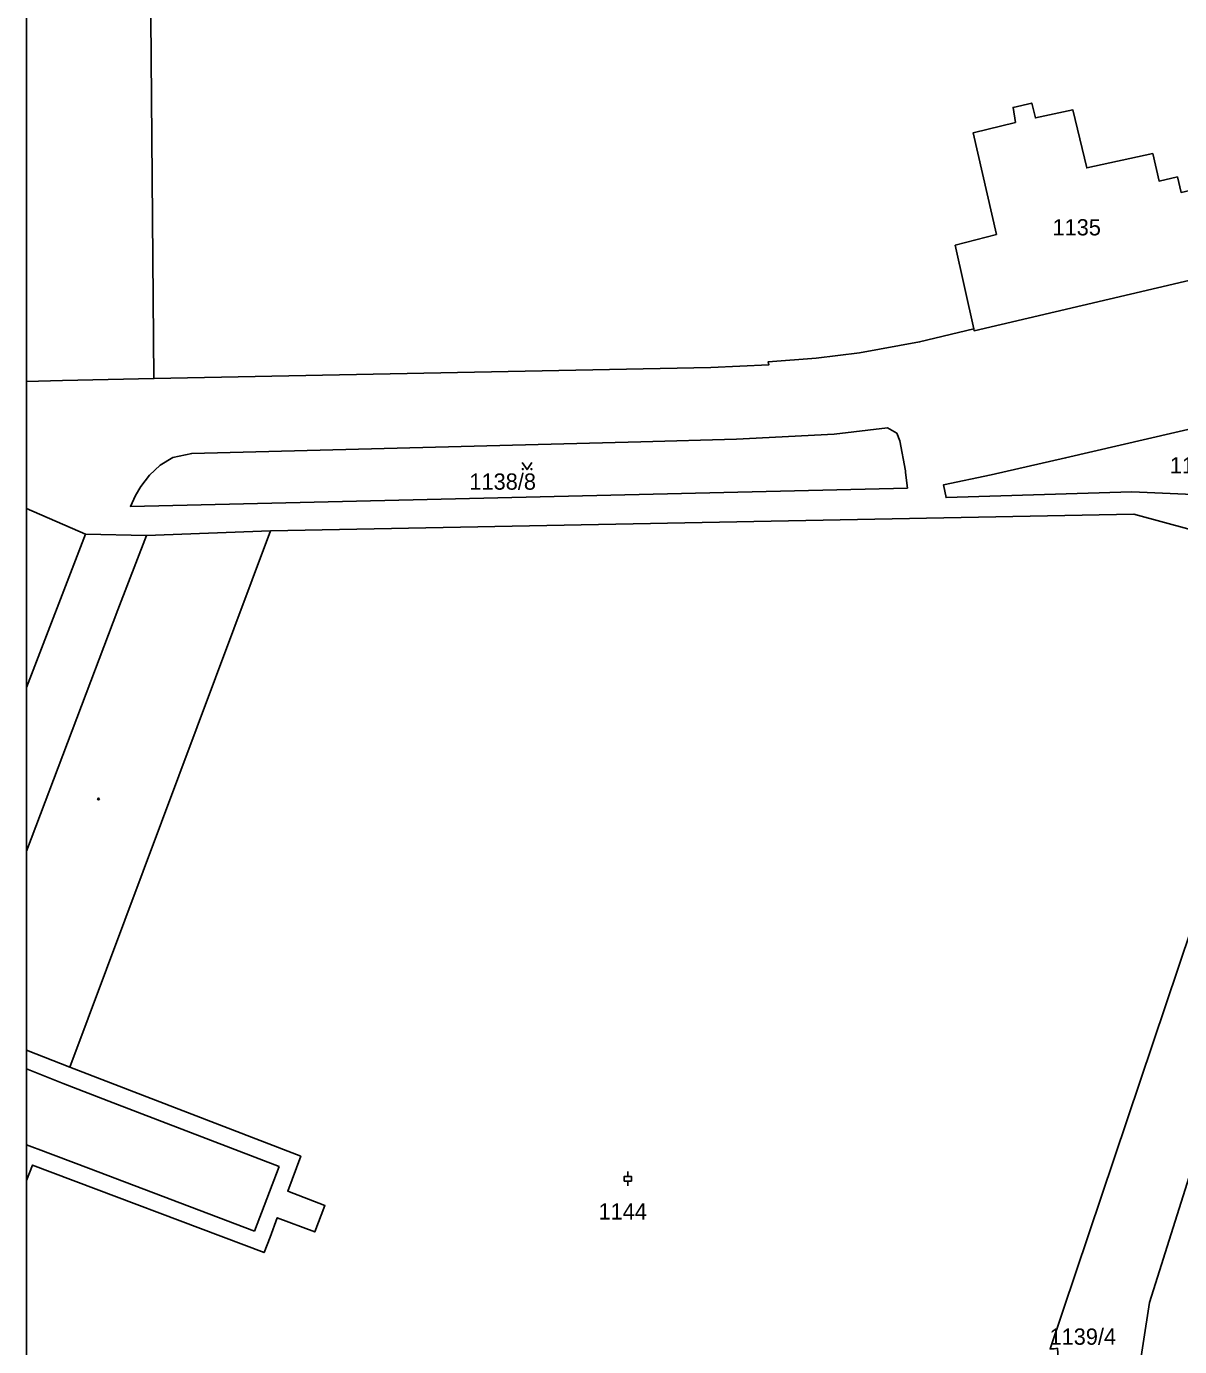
# Model space of a CAD drawing. Extents: x -596233 to -595156, y -1161235 to -1159375.
# Drawn here: x -596228.2 to -596107.7, y -1160170.8 to -1160032.8 of the extents above; entities that cross this region are included whole.
import ezdxf

# ---------------------------------------------------------------- set-up
doc = ezdxf.new("R2010")
doc.units = 0
for name, color, linetype in [('KN_CAR_KR', 7, 'Continuous'), ('KN_KULTURY', 7, 'Continuous'), ('KN_PARC_CIS_POZ', 7, 'Continuous'), ('KN_PARC_PLOCHA', 7, 'Continuous'), ('parcely_l', 7, 'Continuous')]:
    doc.layers.add(name, color=color, linetype=linetype)

msp = doc.modelspace()

# ---------------------------------------------------------------- linework, layer by layer
at = {"layer": 'KN_CAR_KR'}
for points in [[(-596223.68, -1160141.59), (-596228.2196, -1160139.8299)], [(-596228.2196, -1160141.7763), (-596224.38, -1160143.3)], [(-596224.38, -1160143.3), (-596219.14, -1160145.32)], [(-596219.14, -1160145.32), (-596201.82, -1160151.96)], [(-596227.38, -1160150.02), (-596228.2196, -1160149.7002)], [(-596226.99, -1160150.18), (-596227.38, -1160150.02)], [(-596221.73, -1160152.16), (-596226.99, -1160150.18)], [(-596204.38, -1160158.73), (-596221.73, -1160152.16)], [(-596201.82, -1160151.96), (-596204.38, -1160158.73)]]:
    msp.add_lwpolyline(points, dxfattribs=at)
at = {"layer": 'KN_KULTURY'}
for p, q in [((-596165.3825, -1160153.007), (-596165.3825, -1160152.507)), ((-596165.3825, -1160153.507), (-596165.3825, -1160154.007))]:
    msp.add_line(p, q, dxfattribs=at)
msp.add_lwpolyline([(-596176.4118, -1160078.3716), (-596175.9118, -1160079.1216), (-596175.4118, -1160078.3716)], dxfattribs=at)
msp.add_lwpolyline([(-596165.7575, -1160153.507), (-596165.0075, -1160153.507), (-596165.0075, -1160153.007), (-596165.7575, -1160153.007)], close=True, dxfattribs=at)
for centre, radius in [((-596176.362, -1160079.0714), 0.05), ((-596175.4626, -1160079.0714), 0.05), ((-596220.69, -1160113.56), 0.09), ((-596220.69, -1160113.56), 0.0398)]:
    msp.add_circle(centre, radius, dxfattribs=at)
at = {"layer": 'KN_PARC_PLOCHA'}
for points in [[(-596042.68, -1159723.81), (-596045.56, -1159728.3), (-596057.77, -1159747.2), (-596155.43, -1159898.41), (-596164.7, -1159912.77), (-596183.91, -1159942.51), (-596209.99, -1159985.34), (-596213.87, -1159993.59), (-596215.48, -1160002.53), (-596214.89, -1160069.62), (-596224.44, -1160069.81), (-596228.2196, -1160069.917), (-596228.2196, -1159959.5054), (-596207.43, -1159927.32), (-596200.02, -1159915.84), (-596188.27, -1159897.65), (-596178.95, -1159883.21), (-596138.26, -1159820.21), (-596126.05, -1159801.31), (-596081.29, -1159732.01), (-596069.08, -1159713.11), (-596066.18, -1159708.63)], [(-596100.29, -1160050.32), (-596098.75, -1160057.49), (-596129.2, -1160064.61), (-596129.22, -1160064.42), (-596131.18, -1160055.68), (-596126.88, -1160054.55), (-596129.31, -1160043.94), (-596124.89, -1160042.84), (-596125.14, -1160041.26), (-596123.18, -1160040.82), (-596122.8, -1160042.37), (-596118.88, -1160041.53), (-596117.44, -1160047.59), (-596110.55, -1160046.1), (-596109.88, -1160048.97), (-596107.96, -1160048.53), (-596107.58, -1160050.15), (-596100.73, -1160048.61)], [(-596079.75, -1160065.76), (-596087.03, -1160090.6), (-596099.44, -1160087.06), (-596103.68, -1160086.19), (-596112.51, -1160083.8), (-596202.71, -1160085.53), (-596215.68, -1160086.02), (-596222.03, -1160085.88), (-596228.2196, -1160083.1849), (-596228.2196, -1160069.917), (-596224.44, -1160069.81), (-596214.89, -1160069.62), (-596156.7, -1160068.46), (-596150.65, -1160068.17), (-596150.71, -1160067.86), (-596145.71, -1160067.47), (-596141.19, -1160066.91), (-596134.91, -1160065.78), (-596129.22, -1160064.42), (-596129.2, -1160064.61), (-596098.75, -1160057.49), (-596075.63, -1160052.45), (-596079.59, -1160065.2)], [(-596091.83, -1160076.2), (-596096.67, -1160082.15), (-596112.74, -1160081.46), (-596132.13, -1160082.05), (-596132.39, -1160080.72), (-596127.44, -1160079.66), (-596119.65, -1160077.91), (-596099.68, -1160073.27), (-596099.83, -1160072.55), (-596089.43, -1160070.17), (-596089.68, -1160068.97), (-596089.76, -1160068.82), (-596090.22, -1160065.22), (-596090.1, -1160064.4), (-596089.62, -1160064.06), (-596087.89, -1160063.7), (-596087.92, -1160063.86), (-596088.27, -1160069.66)], [(-596091.83, -1160076.2), (-596088.27, -1160069.66), (-596087.92, -1160063.86), (-596087.89, -1160063.7), (-596089.62, -1160064.06), (-596090.1, -1160064.4), (-596090.22, -1160065.22), (-596089.76, -1160068.82), (-596089.68, -1160068.97), (-596089.43, -1160070.17), (-596099.83, -1160072.55), (-596099.68, -1160073.27), (-596119.65, -1160077.91), (-596127.44, -1160079.66), (-596132.39, -1160080.72), (-596132.13, -1160082.05), (-596112.74, -1160081.46), (-596096.67, -1160082.15)], [(-596136.17, -1160081.07), (-596217.36, -1160082.97), (-596216.84, -1160081.84), (-596216.27, -1160080.91), (-596215.35, -1160079.72), (-596214.23, -1160078.68), (-596212.92, -1160077.86), (-596210.95, -1160077.43), (-596164.04, -1160076.21), (-596154.02, -1160075.96), (-596143.81, -1160075.42), (-596138.25, -1160074.77), (-596137.28, -1160075.33), (-596136.98, -1160076.11), (-596136.36, -1160079.26), (-596136.38, -1160079.43)], [(-596136.17, -1160081.07), (-596136.38, -1160079.43), (-596136.36, -1160079.26), (-596136.98, -1160076.11), (-596137.28, -1160075.33), (-596138.25, -1160074.77), (-596143.81, -1160075.42), (-596154.02, -1160075.96), (-596164.04, -1160076.21), (-596210.95, -1160077.43), (-596212.92, -1160077.86), (-596214.23, -1160078.68), (-596215.35, -1160079.72), (-596216.27, -1160080.91), (-596216.84, -1160081.84), (-596217.36, -1160082.97)], [(-596222.03, -1160085.88), (-596228.2196, -1160101.9051), (-596228.2196, -1160083.1849)], [(-596199.56, -1160150.91), (-596200.92, -1160154.54), (-596197.04, -1160156.06), (-596198.1, -1160158.81), (-596202.01, -1160157.34), (-596202.74, -1160159.36), (-596203.39, -1160160.98), (-596227.6, -1160151.82), (-596228.2196, -1160153.4343), (-596228.2196, -1160118.9974), (-596218.66, -1160093.79), (-596215.68, -1160086.02), (-596202.71, -1160085.53), (-596223.68, -1160141.59)], [(-596215.68, -1160086.02), (-596218.66, -1160093.79), (-596228.2196, -1160118.9974), (-596228.2196, -1160101.9051), (-596222.03, -1160085.88)], [(-596094.57, -1160114.51), (-596110.87, -1160166.21), (-596115.19, -1160194.18), (-596118.71, -1160206.16), (-596129.81, -1160236.69), (-596135.31, -1160239.26), (-596134.41, -1160236.62), (-596119.08, -1160192.2), (-596120.51, -1160170.97), (-596120.84, -1160171.02), (-596121.27, -1160171.05), (-596106.48, -1160127.11), (-596103.22, -1160128.1), (-596102.46, -1160125.83), (-596103.02, -1160125.64), (-596099.12, -1160113.08)]]:
    msp.add_lwpolyline(points, close=True, dxfattribs=at)
for points in [[(-596107.58, -1160050.15), (-596107.96, -1160048.53), (-596109.88, -1160048.97), (-596110.55, -1160046.1), (-596117.44, -1160047.59), (-596118.88, -1160041.53), (-596122.8, -1160042.37), (-596123.18, -1160040.82), (-596125.14, -1160041.26), (-596124.89, -1160042.84), (-596129.31, -1160043.94), (-596126.88, -1160054.55), (-596131.18, -1160055.68), (-596129.22, -1160064.42), (-596134.91, -1160065.78), (-596141.19, -1160066.91), (-596145.71, -1160067.47), (-596150.71, -1160067.86), (-596150.65, -1160068.17), (-596156.7, -1160068.46), (-596214.89, -1160069.62), (-596215.48, -1160002.53)], [(-596228.2196, -1160225.5523), (-596228.2196, -1160153.4343), (-596227.6, -1160151.82), (-596203.39, -1160160.98), (-596202.74, -1160159.36), (-596202.01, -1160157.34), (-596198.1, -1160158.81), (-596197.04, -1160156.06), (-596200.92, -1160154.54), (-596199.56, -1160150.91), (-596223.68, -1160141.59), (-596202.71, -1160085.53), (-596112.51, -1160083.8), (-596103.68, -1160086.19)], [(-596105, -1160270.65), (-596108.71, -1160269.97), (-596130.32, -1160266.21), (-596130.17, -1160265.74), (-596132.94, -1160264.31), (-596133.77, -1160263.81), (-596135.74, -1160260.76), (-596136.44, -1160258.23), (-596136.59, -1160256.37), (-596136.17, -1160254.19), (-596129.81, -1160236.69), (-596118.71, -1160206.16), (-596115.8, -1160198.17), (-596115.19, -1160194.18), (-596110.87, -1160166.21), (-596094.57, -1160114.51)], [(-596106.48, -1160127.11), (-596121.27, -1160171.05)]]:
    msp.add_lwpolyline(points, dxfattribs=at)
at = {"layer": 'parcely_l'}
for points in [[(-596183.91, -1159942.51), (-596209.99, -1159985.34), (-596213.87, -1159993.59), (-596215.48, -1160002.53), (-596214.89, -1160069.62)], [(-596228.2196, -1160069.917), (-596228.2196, -1159959.5054)], [(-596129.22, -1160064.42), (-596131.18, -1160055.68), (-596126.88, -1160054.55), (-596129.31, -1160043.94), (-596124.89, -1160042.84), (-596125.14, -1160041.26), (-596123.18, -1160040.82), (-596122.8, -1160042.37), (-596118.88, -1160041.53), (-596117.44, -1160047.59), (-596110.55, -1160046.1), (-596109.88, -1160048.97), (-596107.96, -1160048.53), (-596107.58, -1160050.15), (-596100.73, -1160048.61), (-596100.29, -1160050.32)], [(-596129.22, -1160064.42), (-596129.2, -1160064.61), (-596098.75, -1160057.49)], [(-596214.89, -1160069.62), (-596156.7, -1160068.46), (-596150.65, -1160068.17), (-596150.71, -1160067.86), (-596145.71, -1160067.47), (-596141.19, -1160066.91), (-596134.91, -1160065.78), (-596129.22, -1160064.42)], [(-596091.83, -1160076.2), (-596088.27, -1160069.66), (-596087.92, -1160063.86), (-596087.89, -1160063.7), (-596089.62, -1160064.06), (-596090.1, -1160064.4), (-596090.22, -1160065.22), (-596089.76, -1160068.82), (-596089.68, -1160068.97), (-596089.43, -1160070.17), (-596099.83, -1160072.55), (-596099.68, -1160073.27), (-596119.65, -1160077.91), (-596127.44, -1160079.66), (-596132.39, -1160080.72), (-596132.13, -1160082.05), (-596112.74, -1160081.46), (-596096.67, -1160082.15), (-596091.83, -1160076.2)], [(-596228.2196, -1160069.917), (-596224.44, -1160069.81), (-596214.89, -1160069.62)], [(-596228.2196, -1160083.1849), (-596228.2196, -1160069.917)], [(-596136.17, -1160081.07), (-596136.38, -1160079.43), (-596136.36, -1160079.26), (-596136.98, -1160076.11), (-596137.28, -1160075.33), (-596138.25, -1160074.77), (-596143.81, -1160075.42), (-596154.02, -1160075.96), (-596164.04, -1160076.21), (-596210.95, -1160077.43), (-596212.92, -1160077.86), (-596214.23, -1160078.68), (-596215.35, -1160079.72), (-596216.27, -1160080.91), (-596216.84, -1160081.84), (-596217.36, -1160082.97), (-596136.17, -1160081.07)], [(-596228.2196, -1160101.9051), (-596228.2196, -1160083.1849)], [(-596228.2196, -1160083.1849), (-596222.03, -1160085.88)], [(-596099.44, -1160087.06), (-596103.68, -1160086.19), (-596112.51, -1160083.8), (-596202.71, -1160085.53)], [(-596222.03, -1160085.88), (-596228.2196, -1160101.9051)], [(-596215.68, -1160086.02), (-596218.66, -1160093.79), (-596228.2196, -1160118.9974)], [(-596202.71, -1160085.53), (-596223.68, -1160141.59), (-596199.56, -1160150.91)], [(-596222.03, -1160085.88), (-596215.68, -1160086.02)], [(-596202.71, -1160085.53), (-596215.68, -1160086.02)], [(-596228.2196, -1160118.9974), (-596228.2196, -1160101.9051)], [(-596094.57, -1160114.51), (-596110.87, -1160166.21), (-596115.19, -1160194.18)], [(-596228.2196, -1160153.4343), (-596228.2196, -1160118.9974)], [(-596121.27, -1160171.05), (-596106.48, -1160127.11)], [(-596199.56, -1160150.91), (-596200.92, -1160154.54), (-596197.04, -1160156.06), (-596198.1, -1160158.81), (-596202.01, -1160157.34), (-596202.74, -1160159.36), (-596203.39, -1160160.98), (-596227.6, -1160151.82), (-596228.2196, -1160153.4343)], [(-596228.2196, -1160225.5523), (-596228.2196, -1160153.4343)]]:
    msp.add_lwpolyline(points, dxfattribs=at)

# ---------------------------------------------------------------- texts
at = {"layer": 'KN_PARC_CIS_POZ'}
for s, p in [('1135', (-596121.0166, -1160054.65)), ('1138/7', (-596108.7566, -1160079.53)), ('1138/8', (-596181.9366, -1160081.23)), ('1144', (-596168.4466, -1160157.52)), ('1139/4', (-596121.3266, -1160170.61))]:
    msp.add_text(s, height=1.7, dxfattribs=at).set_placement(p)

doc.saveas('drawing.dxf')
